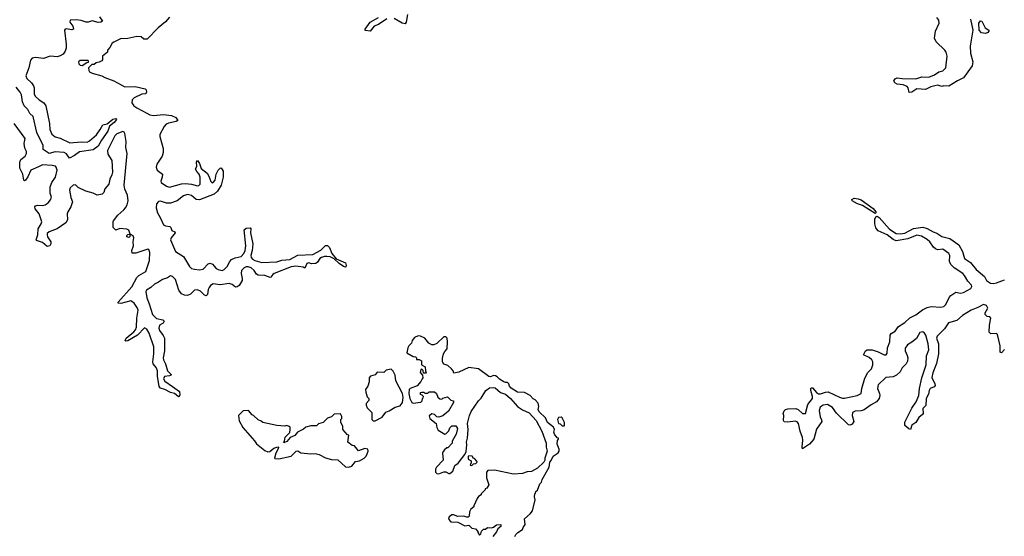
# Model space of a CAD drawing. Extents: x 1980017 to 2252640, y 74400 to 266395.
# Tile 376 of 388: x 2218657 to 2228564, y 221848 to 227051. Entities that reach past the tile are written whole.
import ezdxf

# ---------------------------------------------------------------- set-up
doc = ezdxf.new("R2010")
doc.units = 0

msp = doc.modelspace()

# ---------------------------------------------------------------- linework, layer by layer
at = {"layer": '0CON20XD'}
for points in [[(2219460.5, 227080.5), (2219490, 227035), (2219475, 227026.2), (2219445, 227022.9), (2219385, 227040), (2219345, 227025.7), (2219325.8, 227025.8), (2219275, 227042.9), (2219225, 227049.5), (2219164.5, 227045.5), (2219162.9, 227025), (2219191.9, 226985), (2219198, 226955), (2219182, 226948), (2219125, 226959.1), (2219114.1, 226955.9), (2219108.2, 226945), (2219126.2, 226806.2), (2219124.6, 226765), (2219115.4, 226735), (2219093.4, 226705), (2219065, 226685.4), (2219035, 226677.1), (2218999.4, 226680.6), (2218965, 226684.9), (2218895, 226660.6), (2218815, 226670.9), (2218783.1, 226665), (2218766.8, 226643.2), (2218747.7, 226565), (2218717.4, 226485), (2218729.1, 226459.1), (2218775.4, 226415.4), (2218795.3, 226385), (2218801.8, 226365), (2218803.2, 226305), (2218811.7, 226281.7), (2218853.4, 226243.4), (2218900, 226215), (2218920.8, 226185), (2218958.3, 226005), (2218960.8, 225945), (2218979.4, 225899.4), (2219012.9, 225872.8), (2219065, 225856.8), (2219160.8, 225810.8), (2219275, 225820.2), (2219335, 225817.3), (2219360.5, 225829.5), (2219428.5, 225891.5), (2219465.3, 225944.7), (2219495, 225990.5), (2219536.8, 226003.2), (2219595, 226048.1), (2219626, 226056), (2219630, 226045), (2219606.2, 226015), (2219560, 225980), (2219545, 225929.2), (2219480.8, 225839.2), (2219445, 225775.8), (2219395, 225740), (2219259.2, 225720.8), (2219207, 225683), (2219156.7, 225656.7), (2219128.4, 225698.4), (2219105, 225712.1), (2219015, 225721.7), (2218954.6, 225704.6), (2218893.3, 225745), (2218892, 225785), (2218829.1, 225915), (2218792.2, 226075), (2218760.6, 226105), (2218737.4, 226147.4), (2218703.6, 226183.6), (2218684.9, 226224.9), (2218673.8, 226295), (2218661.9, 226321.9), (2218620.1, 226370.1)], [(2220165, 227077.5), (2220125, 227030), (2220050.4, 226969.5), (2219940, 226855), (2219905, 226853.3), (2219879.6, 226879.5), (2219835, 226882), (2219745, 226862.5), (2219671.7, 226858.3), (2219603.9, 226826.1), (2219587, 226813), (2219565, 226770), (2219540, 226745), (2219540, 226725), (2219490, 226685), (2219491.7, 226648.3), (2219483, 226637), (2219456.4, 226623.6), (2219425, 226617.5), (2219405, 226600), (2219381.7, 226598.3), (2219350, 226565), (2219351.7, 226538.3), (2219360, 226525), (2219385, 226512.5), (2219485, 226486.2), (2219515, 226468), (2219605, 226435.7), (2219715, 226376), (2219818.8, 226378.8), (2219920, 226355), (2219930, 226345), (2219932.5, 226325), (2219926.4, 226303.6), (2219885, 226302.5), (2219808.8, 226265), (2219790, 226245), (2219786, 226215), (2219804, 226185), (2219835, 226162.9), (2219935, 226109.2), (2219965, 226091.4), (2220004.5, 226084.5), (2220105, 226097.5), (2220185, 226085.9), (2220228.6, 226065), (2220246.7, 226035), (2220232.5, 226025), (2220155, 226010.4), (2220131.4, 225998.5), (2220111.1, 225975), (2220067.8, 225895), (2220068.2, 225875), (2220101.2, 225755), (2220101.8, 225715), (2220090, 225675), (2220038.6, 225595), (2220029.2, 225565), (2220040.8, 225535), (2220094.1, 225494.1), (2220091.9, 225465), (2220075.8, 225425), (2220080.7, 225410.7), (2220135, 225374.4), (2220165, 225365.6), (2220285, 225397.1), (2220325, 225401.5), (2220385, 225393.8), (2220445, 225377.8), (2220460.3, 225379.7), (2220471.9, 225395), (2220472.9, 225465), (2220463.3, 225495), (2220440.9, 225520.9), (2220424.5, 225545), (2220440, 225575), (2220436.2, 225615), (2220445, 225632.5), (2220465, 225603.3), (2220482.3, 225552.3), (2220541.9, 225505), (2220561.1, 225475), (2220580.7, 225420.7), (2220595, 225408.8), (2220605, 225412), (2220622.5, 225435), (2220635.5, 225494.5), (2220655, 225533.8), (2220675, 225556.7), (2220685, 225557.5), (2220705.4, 225525.4), (2220704.6, 225465), (2220684.6, 225385), (2220646.3, 225323.7), (2220615, 225292.7), (2220465, 225237.9), (2220431.1, 225241.1), (2220385, 225280.5), (2220345, 225289.6), (2220305, 225275.4), (2220242.2, 225227.8), (2220175, 225201.8), (2220135, 225201.9), (2220075, 225223.3), (2220055, 225219.6), (2220035, 225197.5), (2220029.1, 225155), (2220042.9, 225105), (2220069.7, 225059.7)], [(2222557.6, 227102.4), (2222545, 227027.5), (2222535, 227010), (2222505, 227014.6), (2222425, 227062.7)], [(2222351.9, 227058.1), (2222267.4, 227002.6), (2222223.8, 226986.2), (2222185, 226934.3), (2222132, 226942), (2222134, 226955), (2222185, 227025.7), (2222267.1, 227072.9)], [(2228224.3, 227055), (2228248.8, 226945), (2228220.9, 226785), (2228223, 226713), (2228248.1, 226625), (2228242, 226585), (2228154.6, 226465.4), (2228095, 226436.9), (2228005, 226380.8), (2227955, 226385.8), (2227935, 226378.8), (2227895, 226390), (2227864.6, 226385.4), (2227824.6, 226375.4), (2227773, 226347), (2227685, 226354.4), (2227635, 226322.5), (2227607, 226317), (2227597.1, 226365), (2227587.4, 226377.4), (2227545, 226394.4), (2227485, 226402.9), (2227463.8, 226415), (2227451.2, 226435), (2227465, 226456.2), (2227485, 226465.8), (2227535, 226459.4), (2227673, 226457), (2227735, 226475.8), (2227805, 226471.9), (2227863, 226497), (2227905.5, 226524.5), (2227945, 226536.7), (2227974.5, 226565), (2227990.6, 226685), (2227978.1, 226725), (2227967.1, 226745), (2227879.6, 226829.6), (2227863.1, 226865), (2227872.9, 226935), (2227907.5, 227015), (2227906, 227045), (2227885, 227073.3)], [(2228375, 226912.5), (2228335, 226920), (2228312.5, 226945), (2228307.5, 227015), (2228325, 227040), (2228337.5, 227035), (2228370.7, 226970.7), (2228407.5, 226945), (2228410, 226935), (2228398.3, 226921.7), (2228375, 226912.5)], [(2219285, 226590), (2219331.7, 226618.3), (2219348.3, 226621.7), (2219350, 226635), (2219345, 226640), (2219265, 226640), (2219250, 226625), (2219252.5, 226605), (2219265, 226592.5), (2219285, 226590)], [(2220069.7, 225059.7), (2220105, 224986), (2220125, 224975.7), (2220167.8, 224967.8), (2220177.7, 224957.7), (2220187.2, 224927.2), (2220216.9, 224915), (2220220, 224905), (2220180, 224855), (2220175.6, 224835), (2220225, 224715.8), (2220306.3, 224666.3), (2220365, 224566.7), (2220385, 224546.7), (2220415, 224536.7), (2220465, 224530), (2220501.7, 224538.3), (2220555, 224590.8), (2220575, 224598), (2220597.9, 224587.9), (2220633.3, 224545), (2220653.4, 224533.4), (2220695, 224525.8), (2220715, 224534.2), (2220745, 224566.7), (2220770.5, 224615), (2220789.5, 224635), (2220825, 224654.1), (2220885.3, 224664.7), (2220913.8, 224695), (2220927.4, 224727.4), (2220933.8, 224775), (2220914.3, 224935.7), (2220935, 224952), (2220976.2, 224956.2), (2220983.3, 224945), (2220978.6, 224905), (2221002.4, 224792.4), (2220996.3, 224726.3), (2220981.8, 224675), (2220984.5, 224655), (2220998.1, 224638.1), (2221022, 224625), (2221095, 224606.4), (2221245, 224610.9), (2221295, 224629.1), (2221375, 224635.7), (2221455, 224678.2), (2221605, 224687.1), (2221688.7, 224731.3), (2221732.9, 224777.1), (2221755, 224776.9), (2221775.4, 224755.4), (2221797.8, 224697.8), (2221842, 224642), (2221935, 224602.5), (2221943.3, 224575), (2221939.3, 224560.7), (2221935, 224557.5), (2221915, 224566.2), (2221871.2, 224595), (2221821.3, 224641.3), (2221781.5, 224661.5), (2221747.6, 224667.6), (2221722.8, 224667.2), (2221693, 224657), (2221678.6, 224645), (2221655, 224608.1), (2221635.8, 224595), (2221593.3, 224593.3), (2221565, 224601.1), (2221545, 224595.7), (2221525, 224550), (2221508.1, 224558.1), (2221435, 224568.2), (2221388, 224562), (2221218, 224495), (2221204, 224485), (2221185, 224456.7), (2221176.2, 224453.8), (2221125, 224474.4), (2221055, 224477.5), (2221039.4, 224489.4), (2221016.1, 224526.1), (2220985, 224552.5), (2220955, 224563.3), (2220935, 224561.1), (2220915, 224552.9), (2220889.2, 224525), (2220884.3, 224495), (2220895.8, 224445), (2220894.3, 224425), (2220865.8, 224375), (2220845, 224358.8), (2220828.3, 224358.3), (2220796.2, 224385), (2220764.6, 224394.6), (2220675, 224381.9), (2220605, 224390.6), (2220578, 224375), (2220562.9, 224355), (2220552.9, 224335), (2220545.7, 224284.3), (2220535, 224271.2), (2220515, 224277.5), (2220475, 224316.9), (2220445, 224331.8), (2220415, 224326.5), (2220374.5, 224285.5), (2220345, 224274.3), (2220315, 224277.1), (2220285, 224290), (2220258.2, 224328.2), (2220225, 224435.5), (2220195, 224465.5), (2220175, 224470.8), (2220145, 224452.5), (2220095, 224435.5), (2220054, 224406), (2220015, 224387.5), (2219976.5, 224353.5), (2219933.5, 224326.5), (2219926.8, 224313.2), (2219935, 224250), (2219960.7, 224190.7), (2219995, 224080.6), (2220035, 224040.9), (2220098.3, 224028.3), (2220111.2, 224015), (2220101.2, 223995), (2220065, 223974), (2220057.3, 223945), (2220065, 223919.2), (2220101.7, 223871.7), (2220113.6, 223843.6), (2220115.3, 223715.3), (2220101.5, 223645), (2220102.9, 223625), (2220122.7, 223585), (2220143.8, 223513.8), (2220183.3, 223475), (2220165, 223462.9), (2220115, 223455.8), (2220104, 223435), (2220118.8, 223408.8), (2220195, 223356), (2220265, 223306.2), (2220268.3, 223271.7), (2220263, 223257), (2220255, 223252.5), (2220215.8, 223285.8), (2220173.3, 223295), (2220117.9, 223327.9), (2220075, 223340), (2220060.8, 223355), (2220045, 223460), (2220043.6, 223515), (2220029.2, 223549.2), (2220001.5, 223585), (2219995.5, 223605), (2220005.4, 223685), (2220006.4, 223755), (2219959.1, 223895), (2219935, 223935.7), (2219913.6, 223946.4), (2219842.5, 223875), (2219745, 223818), (2219725, 223813.3), (2219720, 223820), (2219728, 223845), (2219805, 223908.1), (2219821.7, 223928.3), (2219832.5, 223955), (2219835.8, 224045), (2219849.3, 224125), (2219844, 224145), (2219807.3, 224197.3), (2219775, 224219.5), (2219673.4, 224193.4), (2219647.5, 224195), (2219648.8, 224205), (2219785, 224359.6), (2219835, 224453.8), (2219856.7, 224473.3), (2219925.3, 224514.7), (2219964, 224625), (2219967.5, 224705), (2219957.5, 224735), (2219945, 224739.2), (2219825, 224700), (2219790, 224700), (2219786.2, 224725), (2219803.8, 224775), (2219797.5, 224815), (2219806.7, 224855), (2219797.5, 224875), (2219770, 224890), (2219766, 224864), (2219755, 224856.7), (2219735, 224862.5), (2219733.8, 224876.2), (2219743.9, 224886.1), (2219770, 224890), (2219755, 224930), (2219735, 224942.5), (2219665, 224946.7), (2219625, 224930), (2219598.3, 224958.3), (2219597.5, 225015), (2219602.5, 225025), (2219645, 225082.5), (2219705.7, 225134.3), (2219721.2, 225155), (2219738, 225185), (2219748.8, 225225), (2219742, 225285), (2219716.2, 225345), (2219708.8, 225385), (2219737.8, 225705), (2219725.7, 225765), (2219729.2, 225825), (2219716.1, 225906.1), (2219709.3, 225919.3), (2219695, 225923.3), (2219635, 225901.2), (2219615, 225882), (2219540.8, 225735), (2219543.3, 225695), (2219583, 225633), (2219590, 225515), (2219585, 225490), (2219563.6, 225446.4), (2219552.5, 225395), (2219513, 225347), (2219505, 225310), (2219487, 225293), (2219435, 225282.5), (2219395, 225303.3), (2219324.1, 225324.1), (2219245, 225360), (2219217, 225387), (2219195, 225383.8), (2219165, 225357.5), (2219156.9, 225335), (2219170.6, 225260.6), (2219190, 225215), (2219170, 225165), (2219141.2, 225115), (2219136.2, 225095), (2219137.5, 225035), (2219120.6, 225005), (2219035, 224943.5), (2218955, 224914.4), (2218935, 224898.8), (2218932.2, 224885), (2218938.1, 224865), (2218969.2, 224815), (2218970, 224795), (2218958.8, 224775), (2218935, 224766), (2218887.7, 224807.6), (2218827.5, 224827.5), (2218824.2, 224835), (2218838.8, 224885), (2218843.6, 224945), (2218874.3, 224995), (2218878.8, 225015), (2218852.2, 225095), (2218812, 225145), (2218808, 225165), (2218815, 225176), (2218835, 225184.2), (2218885, 225180), (2218915, 225185.6), (2218945, 225206.9), (2218966.4, 225235), (2218976.9, 225265), (2218963.2, 225305), (2218963.7, 225366.3), (2218978.8, 225411.2), (2219015.7, 225465.7), (2219034.3, 225535), (2219025.7, 225565), (2219016.2, 225575), (2218985, 225582.9), (2218885, 225590), (2218845, 225567.9), (2218769.4, 225535), (2218740.5, 225469.5), (2218715, 225434.4), (2218705, 225428.6), (2218697.5, 225435), (2218688.9, 225495), (2218659.7, 225555), (2218659.5, 225615), (2218667.6, 225642.4), (2218711.4, 225675), (2218724, 225705), (2218724, 225725), (2218708.1, 225758.1), (2218702.5, 225805), (2218712, 225855), (2218603.1, 226005)], [(2227265, 225100), (2227138, 225178), (2227088.8, 225195), (2227032.5, 225225), (2227029.3, 225240.7), (2227055, 225252), (2227095, 225247.1), (2227123.3, 225235), (2227245, 225150.8), (2227271.2, 225115), (2227272.5, 225105), (2227265, 225100)], [(2226905, 223247.8), (2226935, 223238.9), (2226955, 223240.5), (2227085, 223264.7), (2227125.3, 223285), (2227131.8, 223335), (2227161.1, 223438.9), (2227191.2, 223498.8), (2227227.3, 223535), (2227240.3, 223575), (2227240.4, 223605), (2227230.9, 223625), (2227205, 223647.1), (2227149.2, 223675), (2227166.7, 223715), (2227185, 223726.4), (2227235, 223726.7), (2227296.5, 223706.5), (2227355, 223675.5), (2227375, 223676.9), (2227386.6, 223693.4), (2227387.9, 223745), (2227411.8, 223805), (2227416.2, 223873.8), (2227425, 223891.4), (2227465, 223914.5), (2227499.7, 223960.2), (2227565, 224002.3), (2227612.4, 224047.6), (2227675, 224077.9), (2227740.3, 224129.7), (2227788.7, 224151.3), (2227829.3, 224160.8), (2227925, 224154.7), (2227955, 224161.5), (2227975, 224182.9), (2228008, 224252), (2228025.5, 224274.4), (2228075, 224305.5), (2228125, 224297.8), (2228155, 224304.4), (2228228, 224345), (2228237.6, 224362.4), (2228235, 224377.5), (2228196.4, 224416.5), (2228165, 224474.6), (2228145.8, 224495), (2228061, 224551), (2228025.4, 224585), (2228014, 224615), (2228016.7, 224675), (2228005, 224696.4), (2227945, 224740.8), (2227895, 224734.7), (2227871.6, 224741.6), (2227851, 224761), (2227814.7, 224815), (2227787.6, 224837.6), (2227729.6, 224869.7), (2227685, 224879.8), (2227595, 224843.1), (2227474.7, 224824.7), (2227445, 224835.6), (2227385.3, 224885.3), (2227295, 224922.9), (2227270, 224955), (2227261.5, 224995), (2227262.9, 225042.9), (2227272.9, 225067.1), (2227285, 225073.8), (2227305, 225060), (2227410, 224940), (2227476.7, 224896.7), (2227515, 224892.7), (2227565, 224902.3), (2227650.6, 224949.4), (2227745, 224960.4), (2227788.3, 224948.3), (2227848.6, 224915), (2227885, 224902.4), (2227935, 224866.7), (2228015, 224847.2), (2228108.4, 224785), (2228145.2, 224715.2), (2228165, 224644.5), (2228225.6, 224605.6), (2228280, 224535), (2228365.7, 224465.7), (2228385.5, 224425), (2228425, 224398.9), (2228455, 224394.6), (2228485, 224400), (2228567.6, 224432.4)], [(2228565, 223729.2), (2228535, 223696.2), (2228523.1, 223703.1), (2228522.5, 223765), (2228495, 223878.8), (2228485, 223889.2), (2228427.8, 223887.8), (2228413.4, 223903.4), (2228414.3, 223975.7), (2228427.5, 224045), (2228418.3, 224058.3), (2228393, 224063), (2228373, 224083), (2228373, 224097), (2228397.5, 224145), (2228385, 224172.5), (2228355, 224183.3), (2228298.2, 224151.8), (2228230, 224125), (2228145, 224072), (2228085, 224020.6), (2228002.6, 223997.4), (2227961.4, 223938.6), (2227888.7, 223865), (2227883.2, 223845), (2227901.1, 223785), (2227901.2, 223685), (2227882.5, 223587.5), (2227846.5, 223495), (2227835.5, 223445.6), (2227864.3, 223385), (2227867.5, 223365), (2227857.6, 223352.4), (2227820, 223335), (2227808.6, 223315), (2227801.7, 223278.3), (2227777.5, 223235), (2227773.8, 223166.2), (2227743.3, 223135), (2227747.5, 223085), (2227742.5, 223075), (2227704.1, 223045.9), (2227673.3, 222995), (2227635, 222967.5), (2227620, 222925), (2227605, 222930), (2227563.3, 222965), (2227564.1, 222995.9), (2227635, 223138.8), (2227678, 223202), (2227703.8, 223266.2), (2227710, 223335), (2227734.6, 223444.6), (2227776.5, 223573.5), (2227780, 223665), (2227804.1, 223725), (2227798.5, 223785), (2227773.4, 223873.4), (2227761.8, 223895), (2227745.8, 223905.8), (2227715, 223899.6), (2227679.7, 223840.3), (2227635, 223804), (2227590.8, 223775), (2227568, 223742), (2227567.9, 223715), (2227588.5, 223668.5), (2227592.1, 223645), (2227589, 223611), (2227577.2, 223585), (2227536.1, 223543.9), (2227515.2, 223504.8), (2227478.4, 223471.6), (2227445, 223455.3), (2227372.4, 223447.6), (2227295.8, 223375), (2227288.3, 223335), (2227308.9, 223285), (2227311.1, 223265), (2227304, 223235), (2227279, 223201), (2227225, 223173.2), (2227155, 223120.2), (2227125, 223112.5), (2227065, 223109.2), (2227037.5, 223095), (2227031.9, 223065), (2227050, 223005), (2227035, 222976), (2227015, 222966), (2226995, 222970), (2226877.1, 223087.1), (2226834.5, 223145), (2226785, 223175.4), (2226741.9, 223168.1), (2226713, 223147), (2226701.4, 223115), (2226710.3, 223050.3), (2226725, 223022.5), (2226727.1, 223005), (2226673.5, 222926.5), (2226648, 222825), (2226604, 222775), (2226535, 222730), (2226528.8, 222745), (2226535.8, 222815), (2226532.1, 222842.1), (2226510, 222905), (2226494.3, 222984.3), (2226479.7, 222999.7), (2226458.3, 223008.3), (2226385, 222996.7), (2226350.7, 223000.7), (2226343.3, 223015), (2226346.1, 223063.9), (2226340, 223085), (2226348.3, 223111.7), (2226363.3, 223125), (2226385, 223132.9), (2226465, 223135.6), (2226488.8, 223125), (2226535, 223085.8), (2226564.2, 223085.8), (2226586.7, 223175), (2226635.7, 223235), (2226635.7, 223255), (2226616.2, 223315), (2226617.5, 223335), (2226625, 223342.5), (2226635, 223342.5), (2226675.5, 223295.5), (2226695, 223283.1), (2226715, 223281.5), (2226765, 223300.6), (2226792.1, 223302.1), (2226905, 223247.8)], [(2223640, 221845), (2223650, 221865), (2223670, 221885), (2223717.5, 221915), (2223723, 221937), (2223741.7, 221968.3), (2223737.5, 222025), (2223795, 222072.5), (2223816.7, 222105), (2223843.3, 222215), (2223837.5, 222245), (2223840, 222275), (2223848.3, 222281.7), (2223851.7, 222298.3), (2223868.3, 222311.7), (2223890, 222375), (2223908.3, 222391.7), (2223915, 222420), (2223986.2, 222545), (2223990, 222595), (2224005, 222610), (2224026.1, 222653.9), (2224075, 222690), (2224084, 222705), (2224083.8, 222725), (2224066.7, 222775), (2224068.3, 222811.7), (2224080, 222825), (2224080, 222835), (2224065, 222840), (2224037.5, 222875), (2224033.3, 222895), (2224037.5, 222925), (2224028.3, 222948.3), (2223967.5, 222995), (2223949.3, 223039.3), (2223885, 223100), (2223872.5, 223125), (2223880, 223155), (2223875, 223190), (2223843, 223223), (2223823.6, 223233.6), (2223795, 223267.5), (2223736.4, 223296.4), (2223665, 223300), (2223601.7, 223338.3), (2223585, 223360), (2223580, 223385), (2223567, 223397), (2223545, 223397.5), (2223530, 223405), (2223485, 223430), (2223462.5, 223455), (2223445, 223463.8), (2223425, 223466), (2223395, 223453.3), (2223376.4, 223456.4), (2223275, 223533.3), (2223175, 223547.5), (2223075, 223502.5), (2223025, 223490), (2223020, 223515), (2223003, 223533), (2222965, 223566.7), (2222925, 223580), (2222912.5, 223605), (2222913, 223643), (2222922.5, 223685), (2222935, 223710), (2222957.5, 223735), (2222962.5, 223805), (2222957.5, 223845), (2222945, 223856.2), (2222925, 223856.7), (2222855, 223790), (2222825, 223777.5), (2222805, 223777.5), (2222773.6, 223793.6), (2222735, 223842.5), (2222690, 223865), (2222665, 223866.7), (2222630.7, 223849.3), (2222605, 223820), (2222598.3, 223791.7), (2222573.6, 223766.4), (2222562.5, 223745), (2222552.5, 223695), (2222615, 223660), (2222640, 223655), (2222650, 223645), (2222650, 223630), (2222675, 223630), (2222700, 223615), (2222700, 223575), (2222737.5, 223555), (2222740, 223515), (2222747.5, 223495), (2222745, 223490), (2222721.7, 223491.7), (2222718.3, 223518.3), (2222705, 223530), (2222691.7, 223528.3), (2222688.3, 223498.3), (2222711.7, 223471.7), (2222712.5, 223445), (2222707, 223433), (2222693, 223407), (2222656.4, 223363.6), (2222585, 223337.5), (2222575, 223327.5), (2222573.8, 223285), (2222583.8, 223235), (2222603.3, 223195), (2222615, 223187.5), (2222695, 223200), (2222708.3, 223211.7), (2222710, 223235), (2222718.3, 223241.7), (2222720, 223255), (2222708.3, 223268.3), (2222690, 223275), (2222690, 223295), (2222705, 223300), (2222725, 223300), (2222735, 223290), (2222765, 223290), (2222778.3, 223301.7), (2222831.7, 223301.7), (2222850, 223285), (2222865, 223250), (2222883, 223233), (2222905, 223230), (2222915, 223240), (2222961.7, 223251.7), (2222995, 223220), (2223021.7, 223211.7), (2223022.5, 223195), (2222970.7, 223109.3), (2222915, 223062.5), (2222875, 223047.5), (2222855, 223050), (2222830, 223075), (2222805, 223082.5), (2222778.3, 223061.7), (2222782.5, 223035), (2222847.5, 222985), (2222853.6, 222943.6), (2222867, 222917), (2222935, 222877.5), (2222945, 222880), (2222975, 222910), (2222985, 222940), (2223005, 222960), (2223045, 222960), (2223062.5, 222935), (2223047.5, 222875), (2223010, 222805), (2223010, 222785), (2222965, 222740), (2222955, 222740), (2222930.7, 222719.3), (2222918.3, 222701.7), (2222912.5, 222685), (2222917.5, 222615), (2222852.5, 222545), (2222842.5, 222525), (2222840, 222495), (2222855, 222480), (2222875, 222477.5), (2222925, 222497.5), (2222945, 222497.5), (2222975, 222480), (2222985, 222480), (2223016.4, 222503.6), (2223035, 222560), (2223067.5, 222585), (2223137, 222673), (2223149.3, 222700.7), (2223155, 222770), (2223152.5, 222795), (2223163.6, 222836.4), (2223170, 222925), (2223163.3, 222985), (2223183.3, 223065), (2223200, 223105), (2223275, 223212.5), (2223300.4, 223239.5), (2223346.7, 223315), (2223385, 223342.5), (2223425, 223347.5), (2223441.7, 223341.7), (2223495, 223297.5), (2223545, 223280), (2223595.9, 223235.9), (2223665, 223156.7), (2223715, 223122.5), (2223785, 223092.5), (2223853.6, 223013.6), (2223910, 222905), (2223953.8, 222785), (2223953.8, 222745), (2223963.3, 222705), (2223942.5, 222635), (2223942.5, 222615), (2223932.5, 222595), (2223866.1, 222533.9), (2223808.3, 222501.7), (2223763.6, 222496.4), (2223715, 222481.2), (2223625, 222473.8), (2223435, 222513.3), (2223368.3, 222511.7), (2223352.5, 222495), (2223352.5, 222435), (2223377.5, 222365), (2223358.3, 222331.7), (2223340, 222325), (2223340, 222315), (2223300, 222275), (2223300, 222265), (2223275, 222247.5), (2223261.7, 222228.3), (2223227.5, 222155), (2223227, 222143), (2223195, 222120), (2223182.5, 222095), (2223178.3, 222051.7), (2223168.3, 222041.7), (2223155, 222040), (2223125, 222051.2), (2223065, 222048.8), (2223023, 222063), (2223005, 222062.9), (2222980, 222045), (2222971.7, 222021.7), (2222995, 221992.5), (2223065, 221991.2), (2223135, 221953.3), (2223175, 221960), (2223205, 221930), (2223245, 221922.5), (2223267.5, 221895), (2223267.5, 221885), (2223285, 221860), (2223298.3, 221871.7), (2223305, 221900), (2223325, 221920), (2223345, 221920), (2223365, 221937.5), (2223405, 221933.8), (2223425, 221940), (2223455, 221963.8), (2223500, 221965), (2223500, 221945), (2223467.7, 221922.3), (2223456.1, 221893.9), (2223417.5, 221845)], [(2222235, 223010), (2222305, 223048), (2222341.7, 223098.3), (2222375, 223111.2), (2222435, 223148.8), (2222485, 223163.3), (2222510, 223195), (2222516.2, 223245), (2222508, 223285), (2222442.5, 223415), (2222435, 223470), (2222415, 223510), (2222395, 223530), (2222345, 223520), (2222321.7, 223498.3), (2222255, 223500), (2222235, 223472.5), (2222188.3, 223461.7), (2222172.5, 223445), (2222172.5, 223405), (2222161.7, 223358.3), (2222137.5, 223325), (2222138.3, 223298.3), (2222153, 223253), (2222170, 223235), (2222170, 223215), (2222143, 223187), (2222143, 223167), (2222151.7, 223141.7), (2222200, 223095), (2222200, 223025), (2222215, 223010), (2222235, 223010)], [(2221965, 222543.3), (2221997.5, 222555), (2222035, 222600), (2222075, 222606.7), (2222122.5, 222635), (2222143.6, 222656.4), (2222155, 222680), (2222162.5, 222705), (2222160, 222725), (2222128.3, 222731.7), (2222065, 222710), (2222025, 222760), (2222003, 222763), (2221960, 222795), (2221970, 222865), (2221955, 222870), (2221910, 222925), (2221907, 222957), (2221890, 222995), (2221890, 223025), (2221900, 223035), (2221900, 223055), (2221885, 223080), (2221821.7, 223078.3), (2221795, 223050), (2221753, 223037), (2221710, 222995), (2221665, 222980), (2221645, 222960), (2221585, 222960), (2221535, 222947.5), (2221513.3, 222926.7), (2221452.5, 222895), (2221425, 222862.5), (2221377, 222843), (2221345, 222802.5), (2221315, 222790), (2221310, 222795), (2221320, 222805), (2221327.5, 222845), (2221376.4, 222893.6), (2221380, 222925), (2221377, 222947), (2221370, 222955), (2221345, 222962.5), (2221325, 222957.5), (2221245, 222962.5), (2221103, 222993), (2221087, 223007), (2221055, 223020), (2221010, 223065), (2220995, 223070), (2220960, 223115), (2220905, 223112.5), (2220857.5, 223065), (2220865, 223010), (2220902.5, 222945), (2221019.3, 222809.3), (2221040.7, 222780.7), (2221073.6, 222753.6), (2221125, 222712.5), (2221155, 222700), (2221175, 222701.2), (2221215, 222736.7), (2221255, 222750), (2221260, 222745), (2221258.3, 222728.3), (2221233.3, 222685), (2221220, 222635), (2221225, 222630), (2221265, 222627.5), (2221390, 222655), (2221440, 222705), (2221455, 222710), (2221485, 222690), (2221585, 222677.5), (2221631.7, 222681.7), (2221671.7, 222671.7), (2221735, 222637.5), (2221795, 222622.5), (2221857, 222617), (2221935, 222547.5), (2221965, 222543.3)], [(2224135, 222960), (2224140, 222965), (2224140, 222995), (2224115, 223040), (2224105, 223047.5), (2224080, 223045), (2224067.5, 223025), (2224080, 222985), (2224095, 222980), (2224115, 222960), (2224135, 222960)], [(2223205, 222560), (2223221.7, 222578.3), (2223248.3, 222581.7), (2223260, 222595), (2223257.5, 222605), (2223235, 222630), (2223221.7, 222631.7), (2223210, 222655), (2223175, 222657.5), (2223168.3, 222651.7), (2223170, 222625), (2223198.3, 222608.3), (2223200, 222585), (2223191.7, 222578.3), (2223190, 222565), (2223205, 222560)]]:
    msp.add_lwpolyline(points, dxfattribs=at)

doc.saveas('drawing.dxf')
